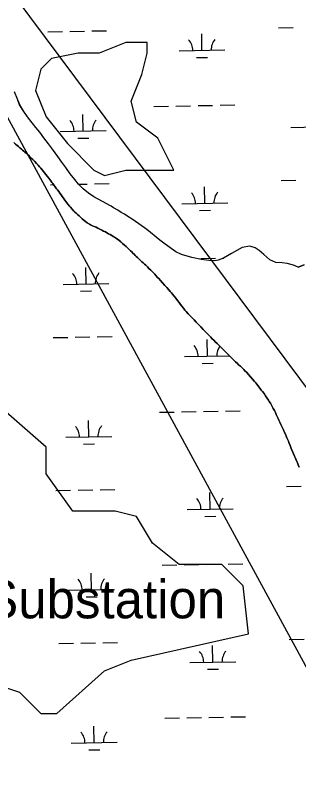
# Model space of a CAD drawing. Extents: x 3914892 to 3953151, y 242587 to 268572.
# Drawn here: x 3944480 to 3945097, y 251778 to 253443 of the extents above; entities that cross this region are included whole.
import ezdxf

# ---------------------------------------------------------------- set-up
doc = ezdxf.new("R2010")
doc.units = 0
for name, color, linetype in [('V-BLDG-IDEN', 7, 'Continuous'), ('V-SITE-VEGE', 7, 'Continuous'), ('V-TOPO-SHOR', 7, 'Continuous'), ('V-UTIL-LINE', 7, 'Continuous'), ('V-WETL-SWMP', 7, 'Continuous')]:
    doc.layers.add(name, color=color, linetype=linetype)

msp = doc.modelspace()

# ---------------------------------------------------------------- linework, layer by layer
at = {"layer": 'V-SITE-VEGE'}
msp.add_lwpolyline([(3944662.8, 253360.8), (3944616.5, 253360.8), (3944558.5, 253349.2), (3944535.4, 253326), (3944535.4, 253326), (3944523.8, 253279.7), (3944547, 253221.8), (3944593.3, 253163.8), (3944651.2, 253105.9), (3944674.4, 253094.3), (3944720.7, 253105.9), (3944825, 253105.9), (3944790.3, 253175.4), (3944743.9, 253210.2), (3944732.3, 253256.5), (3944755.5, 253314.4), (3944767.1, 253360.8), (3944767.1, 253383.9), (3944743.9, 253383.9), (3944720.7, 253383.9)], close=True, dxfattribs=at)
msp.add_lwpolyline([(3944419.5, 251993.7), (3944489, 251970.6), (3944535.4, 251924.2), (3944570.1, 251924.2), (3944674.4, 252016.9), (3944732.3, 252040.1), (3944987.2, 252098), (3944975.6, 252202.3), (3944929.3, 252248.6), (3944836.6, 252248.6), (3944778.7, 252294.9), (3944743.9, 252352.9), (3944697.6, 252364.5), (3944604.9, 252364.5), (3944547, 252445.5), (3944547, 252503.5), (3944454.3, 252584.6)], dxfattribs=at)
at = {"layer": 'V-TOPO-SHOR'}
for points in [[(3944766.6, 252976.8), (3944748.9, 252989.5), (3944741.9, 252994.5), (3944734.5, 252999.8), (3944725, 253005.7), (3944717.5, 253010.2), (3944710.3, 253014.4), (3944702.8, 253018.9), (3944693.8, 253024.5), (3944688.7, 253027.7), (3944686.9, 253028.7), (3944669.6, 253038.3), (3944660.6, 253042.8), (3944651.1, 253048.4), (3944639.5, 253055.8), (3944627.7, 253065.6), (3944617.7, 253075.6), (3944609.3, 253085.5), (3944599.4, 253098.4), (3944589.7, 253112), (3944581.5, 253123.5), (3944572.4, 253136.1), (3944561.2, 253151.6), (3944552, 253163.1), (3944542, 253176.5), (3944533.1, 253188.5), (3944524.4, 253199.3), (3944516.5, 253209.2), (3944506.8, 253222.1), (3944498.4, 253233.6), (3944489.5, 253248.5), (3944484.5, 253260.5), (3944478.5, 253276.4)], [(3944632.9, 252994.8), (3944630.2, 252996.9), (3944625.8, 253000.5), (3944622.1, 253003.7), (3944618.7, 253006.8), (3944615.6, 253009.7), (3944612.6, 253012.6), (3944609.8, 253015.1), (3944607.7, 253017.3), (3944603.8, 253021.3), (3944600, 253025.6), (3944597.8, 253028.1), (3944594.6, 253032.2), (3944592.3, 253035.4), (3944590.2, 253038.1), (3944588, 253041.1), (3944584.8, 253045.1), (3944582.1, 253048.7), (3944579.6, 253052.5), (3944577, 253056.3), (3944574.5, 253059.9), (3944571.8, 253063.3), (3944569.8, 253065.8), (3944567, 253069.8), (3944564.4, 253073), (3944561.6, 253076.8), (3944559.7, 253079.6), (3944557.3, 253083), (3944554.9, 253086.1), (3944553.1, 253088.9), (3944549.7, 253092.9), (3944546.7, 253096.4), (3944543.3, 253100.7), (3944541.4, 253103), (3944538.2, 253106.7), (3944535.4, 253110.4), (3944532.8, 253113.4), (3944529.5, 253117.1), (3944526.5, 253120.5), (3944522.3, 253125), (3944518.2, 253129), (3944514.9, 253132.4), (3944511.8, 253135.5), (3944509.5, 253137.8), (3944506.8, 253140.2), (3944503.5, 253143.2), (3944500.9, 253145.5), (3944498.5, 253147.6), (3944495.8, 253149.7), (3944493.4, 253151.8), (3944489.8, 253155), (3944487, 253157.5), (3944483.9, 253160.1), (3944480.6, 253162.9), (3944477.2, 253166.1)], [(3944969.8, 252679.6), (3944965.9, 252682.9), (3944963.4, 252685.3), (3944958.9, 252689.5), (3944955.2, 252693.3), (3944952.7, 252695.8), (3944948, 252700.4), (3944942.5, 252705.8), (3944940.2, 252707.9), (3944936.6, 252711.7), (3944933, 252715.2), (3944930.7, 252717.6), (3944928.6, 252720), (3944923.4, 252725), (3944919.2, 252729.2), (3944915.1, 252733), (3944912.6, 252735.6), (3944907.6, 252740.3), (3944905.4, 252742.6), (3944901.8, 252746.3), (3944899.5, 252748.5), (3944896, 252752.2), (3944891.8, 252756.5), (3944888.5, 252759.9), (3944883.5, 252765.2), (3944878.5, 252770.4), (3944876.3, 252772.5), (3944873.5, 252775.6), (3944869.1, 252780.4), (3944866.1, 252783.4), (3944864.1, 252785.7), (3944860.7, 252789.2), (3944858.6, 252791.3), (3944856.3, 252793.7), (3944851.7, 252799.1), (3944849.2, 252801.8), (3944845.9, 252806), (3944842.7, 252810.1), (3944839.6, 252814.1), (3944836.4, 252818.6), (3944832.9, 252823), (3944829.7, 252827.4), (3944825.9, 252832), (3944822, 252836.8), (3944820, 252839.2), (3944817.2, 252842.5), (3944814.3, 252845.6), (3944809.8, 252850.6), (3944805.2, 252855.6), (3944800.2, 252861.4), (3944795.8, 252866.5), (3944792.2, 252870.4), (3944789.6, 252873), (3944785.8, 252877.1), (3944783.4, 252879.6), (3944779.9, 252883.3), (3944777.7, 252885.5), (3944774.9, 252888.4), (3944770.8, 252892.5), (3944767.5, 252895.9), (3944763.8, 252899.5), (3944761.5, 252901.9), (3944758, 252904.5), (3944755.5, 252907), (3944752.8, 252909.7), (3944750.6, 252911.8), (3944748, 252914.1), (3944745.6, 252916.2), (3944743.2, 252918.5), (3944740.8, 252920.6), (3944738.4, 252923.3), (3944736, 252925.6), (3944733.4, 252928.3), (3944730.7, 252930.9), (3944728.6, 252933.1), (3944726.4, 252935.2), (3944724.2, 252937.5), (3944721.1, 252940.2), (3944717.9, 252942.9), (3944713.4, 252946.9), (3944709.5, 252950.2), (3944705, 252953.9), (3944700.2, 252957.2), (3944695.9, 252960.1), (3944693.3, 252961.7), (3944690.2, 252963.8), (3944686.5, 252966), (3944683, 252968), (3944679.5, 252970), (3944676, 252971.8), (3944672, 252973.6), (3944668.1, 252975.8), (3944663.7, 252977.8), (3944659.7, 252979.9), (3944655.7, 252981.9), (3944651.7, 252983.6), (3944647.8, 252985.4), (3944643.8, 252987.4), (3944641.3, 252989), (3944636.6, 252991.9), (3944632.9, 252994.8)], [(3945095.2, 252895.4), (3945085.4, 252899.7), (3945071.5, 252903.5), (3945060.9, 252904.9), (3945047.1, 252905.6), (3945034, 252910.8), (3945020.6, 252922.9), (3945010.9, 252931.3), (3945001.9, 252937.1), (3944990.5, 252940.6), (3944973.4, 252938.3), (3944950.4, 252924.8), (3944933.4, 252914.7), (3944921.4, 252910.4), (3944914.3, 252909.2), (3944901.1, 252909.4), (3944885.1, 252911.7), (3944864.4, 252916.1), (3944841.9, 252922.7), (3944829.5, 252928.5), (3944806.1, 252944.9), (3944794.6, 252954.2), (3944766.6, 252976.8)], [(3945095.2, 252895.4), (3945108.4, 252899.9)], [(3945097.8, 252460.4), (3945095.8, 252465), (3945093.9, 252469.5), (3945092.8, 252472.4), (3945090.7, 252477.4), (3945088.9, 252481.4), (3945087.7, 252484.3), (3945085.5, 252489.2), (3945083, 252494.6), (3945080.4, 252500.8), (3945077.9, 252507.5), (3945075.5, 252513.5), (3945074.2, 252516.6), (3945072.4, 252520.8), (3945071.2, 252523.7), (3945069.7, 252527.4), (3945068.4, 252530.2), (3945065.9, 252535.9), (3945063.4, 252541.7), (3945060.9, 252547.5), (3945058, 252553.3), (3945055.4, 252558.4), (3945053.6, 252562.4), (3945051.9, 252566.1), (3945049.9, 252570.2), (3945048, 252574.7), (3945045.9, 252579.4), (3945043.8, 252583.3), (3945041.2, 252587.9), (3945038.9, 252592.3), (3945036.8, 252596.4), (3945035.1, 252599.1), (3945032.7, 252603.3), (3945031, 252605.9), (3945027.6, 252611), (3945024.7, 252615.5), (3945021.3, 252620.2), (3945017.7, 252624.9), (3945015.4, 252627.8), (3945012.2, 252632.3), (3945007.7, 252637.9), (3945003.1, 252643.5), (3945000.6, 252646.8), (3944996.5, 252651.8), (3944991.9, 252656.9), (3944987.2, 252661.9), (3944983, 252666.5), (3944979.6, 252669.9), (3944977.5, 252672.4), (3944973.6, 252676.1), (3944969.8, 252679.6)]]:
    msp.add_lwpolyline(points, dxfattribs=at)
at = {"layer": 'V-UTIL-LINE'}
for points in [[(3937257.7, 266529.8), (3940896.3, 261259), (3942305.5, 257189.6), (3945242.9, 251786.9), (3947661.4, 248530.4)], [(3948169.1, 248539.5), (3943238, 255147.1), (3942719, 254629.2), (3942249.3, 255286), (3942181.9, 255241.1)]]:
    msp.add_lwpolyline(points, dxfattribs=at)
at = {"layer": 'V-WETL-SWMP'}
for p, q in [((3944646.6, 253408.9), (3944678.6, 253409.4)), ((3945052.5, 253416.1), (3945084.4, 253416.7)), ((3944550.6, 253407.2), (3944582.6, 253407.7)), ((3944598.6, 253408), (3944630.6, 253408.6)), ((3944886.2, 253366.7), (3944885.6, 253402.7)), ((3944836.3, 253365.8), (3944936.2, 253367.6)), ((3944874.5, 253351.1), (3944898.5, 253351.5)), ((3944484.5, 253260.5), (3944478.5, 253276.4)), ((3944489.6, 253248.5), (3944484.5, 253260.5)), ((3944498.4, 253233.6), (3944489.6, 253248.5)), ((3944781.6, 253244.8), (3944813.6, 253245.3)), ((3944829.6, 253245.6), (3944861.6, 253246.2)), ((3944877.6, 253246.5), (3944909.5, 253247.1)), ((3944925.5, 253247.3), (3944957.5, 253247.9)), ((3944506.8, 253222.1), (3944498.4, 253233.6)), ((3944627.9, 253191.3), (3944627.3, 253227.3)), ((3944516.5, 253209.2), (3944506.8, 253222.1)), ((3944524.4, 253199.3), (3944516.5, 253209.2)), ((3944533.1, 253188.5), (3944524.4, 253199.3)), ((3945079.7, 253199.3), (3945179.7, 253201.1)), ((3944542, 253176.5), (3944533.1, 253188.5)), ((3944552, 253163.1), (3944542, 253176.5)), ((3944577.9, 253190.4), (3944677.9, 253192.2)), ((3944616.2, 253175.6), (3944640.2, 253176)), ((3944477.2, 253166.1), (3944480.6, 253162.9)), ((3944480.6, 253162.9), (3944483.9, 253160.1)), ((3944483.9, 253160.1), (3944487, 253157.5)), ((3944561.2, 253151.6), (3944552, 253163.1)), ((3944487, 253157.5), (3944489.8, 253155)), ((3944489.8, 253155), (3944493.4, 253151.8)), ((3944493.4, 253151.8), (3944495.8, 253149.7)), ((3944495.8, 253149.7), (3944498.5, 253147.6)), ((3944498.5, 253147.6), (3944500.9, 253145.5)), ((3944500.9, 253145.5), (3944503.5, 253143.2)), ((3944503.5, 253143.2), (3944506.8, 253140.2)), ((3944572.4, 253136.1), (3944561.2, 253151.6)), ((3944506.8, 253140.2), (3944509.5, 253137.8)), ((3944509.5, 253137.8), (3944511.8, 253135.5)), ((3944511.8, 253135.5), (3944514.9, 253132.4)), ((3944514.9, 253132.4), (3944518.2, 253129)), ((3944518.2, 253129), (3944522.3, 253125)), ((3944581.5, 253123.5), (3944572.4, 253136.1)), ((3944522.3, 253125), (3944526.5, 253120.5)), ((3944526.5, 253120.5), (3944529.5, 253117.1)), ((3944529.5, 253117.1), (3944532.8, 253113.4)), ((3944532.8, 253113.4), (3944535.4, 253110.4)), ((3944535.4, 253110.4), (3944538.2, 253106.7)), ((3944589.7, 253112), (3944581.5, 253123.5)), ((3944599.4, 253098.4), (3944589.7, 253112)), ((3944538.2, 253106.7), (3944541.4, 253103)), ((3944541.4, 253103), (3944543.3, 253100.7)), ((3944543.3, 253100.7), (3944546.7, 253096.4)), ((3944546.7, 253096.4), (3944549.7, 253092.9)), ((3944549.7, 253092.9), (3944553.1, 253088.9)), ((3944609.3, 253085.5), (3944599.4, 253098.4)), ((3944553.1, 253088.9), (3944554.9, 253086.1)), ((3944554.9, 253086.1), (3944557.3, 253083)), ((3944557.3, 253083), (3944559.7, 253079.6)), ((3944559.7, 253079.6), (3944561.6, 253076.8)), ((3944561.6, 253076.8), (3944564.4, 253073)), ((3944617.7, 253075.6), (3944609.3, 253085.5)), ((3944617.7, 253075.6), (3944636.6, 253076)), ((3944652.6, 253076.3), (3944684.6, 253076.8)), ((3945058.4, 253083.5), (3945090.4, 253084.1)), ((3944556.6, 253074.5), (3944563.2, 253074.7)), ((3944564.4, 253073), (3944567, 253069.8)), ((3944567, 253069.8), (3944569.8, 253065.8)), ((3944569.8, 253065.8), (3944571.8, 253063.3)), ((3944571.8, 253063.3), (3944574.5, 253059.9)), ((3944574.5, 253059.9), (3944577, 253056.3)), ((3944627.7, 253065.6), (3944617.7, 253075.6)), ((3944639.5, 253055.8), (3944627.7, 253065.6)), ((3944892.2, 253034.1), (3944891.6, 253070.1)), ((3944577, 253056.3), (3944579.6, 253052.5)), ((3944579.6, 253052.5), (3944582.1, 253048.7)), ((3944582.1, 253048.7), (3944584.8, 253045.1)), ((3944584.8, 253045.1), (3944588, 253041.1)), ((3944651.1, 253048.4), (3944639.5, 253055.8)), ((3944660.6, 253042.8), (3944651.1, 253048.4)), ((3944669.6, 253038.3), (3944660.6, 253042.8)), ((3944588, 253041.1), (3944590.2, 253038.1)), ((3944590.2, 253038.1), (3944592.3, 253035.4)), ((3944592.3, 253035.4), (3944594.6, 253032.2)), ((3944594.6, 253032.2), (3944597.8, 253028.1)), ((3944597.8, 253028.1), (3944600, 253025.6)), ((3944686.9, 253028.7), (3944669.6, 253038.3)), ((3944688.7, 253027.7), (3944686.9, 253028.7)), ((3944693.8, 253024.5), (3944688.7, 253027.7)), ((3944842.2, 253033.2), (3944942.2, 253035)), ((3944600, 253025.6), (3944603.8, 253021.3)), ((3944603.8, 253021.3), (3944607.7, 253017.3)), ((3944607.7, 253017.3), (3944609.8, 253015.1)), ((3944609.8, 253015.1), (3944612.6, 253012.6)), ((3944612.6, 253012.6), (3944615.6, 253009.7)), ((3944615.6, 253009.7), (3944618.7, 253006.8)), ((3944702.8, 253018.9), (3944693.8, 253024.5)), ((3944710.3, 253014.4), (3944702.8, 253018.9)), ((3944717.5, 253010.2), (3944710.3, 253014.4)), ((3944725, 253005.7), (3944717.5, 253010.2)), ((3944880.5, 253018.5), (3944904.5, 253018.9)), ((3944618.7, 253006.8), (3944622.1, 253003.7)), ((3944622.1, 253003.7), (3944625.8, 253000.5)), ((3944625.8, 253000.5), (3944630.2, 252996.9)), ((3944630.2, 252996.9), (3944632.9, 252994.8)), ((3944632.9, 252994.8), (3944636.6, 252991.9)), ((3944734.5, 252999.8), (3944725, 253005.7)), ((3944741.9, 252994.5), (3944734.5, 252999.8)), ((3944748.9, 252989.5), (3944741.9, 252994.5)), ((3944636.6, 252991.9), (3944641.3, 252989)), ((3944641.3, 252989), (3944643.8, 252987.4)), ((3944643.8, 252987.4), (3944647.8, 252985.4)), ((3944647.8, 252985.4), (3944651.7, 252983.6)), ((3944651.7, 252983.6), (3944655.7, 252981.9)), ((3944655.7, 252981.9), (3944659.7, 252979.9)), ((3944659.7, 252979.9), (3944663.7, 252977.8)), ((3944663.7, 252977.8), (3944668.1, 252975.8)), ((3944766.6, 252976.8), (3944748.9, 252989.5)), ((3944794.6, 252954.2), (3944766.6, 252976.8)), ((3944668.1, 252975.8), (3944672, 252973.6)), ((3944672, 252973.6), (3944676, 252971.8)), ((3944676, 252971.8), (3944679.5, 252970)), ((3944679.5, 252970), (3944683, 252968)), ((3944683, 252968), (3944686.5, 252966)), ((3944686.5, 252966), (3944690.2, 252963.8)), ((3944690.2, 252963.8), (3944693.3, 252961.7)), ((3944693.3, 252961.7), (3944695.9, 252960.1)), ((3944695.9, 252960.1), (3944700.2, 252957.2)), ((3944700.2, 252957.2), (3944705, 252953.9)), ((3944705, 252953.9), (3944709.5, 252950.2)), ((3944709.5, 252950.2), (3944713.4, 252946.9)), ((3944713.4, 252946.9), (3944717.9, 252942.9)), ((3944717.9, 252942.9), (3944721.1, 252940.2)), ((3944806.1, 252944.9), (3944794.6, 252954.2)), ((3944829.5, 252928.5), (3944806.1, 252944.9)), ((3944721.1, 252940.2), (3944724.2, 252937.5)), ((3944724.2, 252937.5), (3944726.4, 252935.2)), ((3944726.4, 252935.2), (3944728.6, 252933.1)), ((3944728.6, 252933.1), (3944730.7, 252930.9)), ((3944730.7, 252930.9), (3944733.4, 252928.3)), ((3944733.4, 252928.3), (3944736, 252925.6)), ((3944841.9, 252922.7), (3944829.5, 252928.5)), ((3944973.4, 252938.3), (3944950.4, 252924.8)), ((3944990.5, 252940.6), (3944973.4, 252938.3)), ((3945001.9, 252937.1), (3944990.5, 252940.6)), ((3945010.9, 252931.3), (3945001.9, 252937.1)), ((3945020.6, 252922.9), (3945010.9, 252931.3)), ((3944736, 252925.6), (3944738.4, 252923.3)), ((3944738.4, 252923.3), (3944740.9, 252920.6)), ((3944740.9, 252920.6), (3944743.2, 252918.5)), ((3944743.2, 252918.5), (3944745.6, 252916.2)), ((3944745.6, 252916.2), (3944748, 252914.1)), ((3944748, 252914.1), (3944750.6, 252911.8)), ((3944750.6, 252911.8), (3944752.8, 252909.7)), ((3944752.8, 252909.7), (3944755.5, 252907)), ((3944864.4, 252916.1), (3944841.9, 252922.7)), ((3944885.1, 252911.7), (3944864.4, 252916.1)), ((3944883.5, 252913.9), (3944915.5, 252914.4)), ((3944901.1, 252909.4), (3944885.1, 252911.7)), ((3944914.3, 252909.2), (3944901.1, 252909.4)), ((3944921.4, 252910.4), (3944914.3, 252909.2)), ((3944933.4, 252914.7), (3944921.4, 252910.4)), ((3944931.5, 252914.7), (3944933.5, 252914.8)), ((3944950.4, 252924.8), (3944933.4, 252914.7)), ((3945034, 252910.8), (3945020.6, 252922.9)), ((3945047.1, 252905.6), (3945034, 252910.8)), ((3944633.9, 252858.6), (3944633.2, 252894.6)), ((3944755.5, 252907), (3944758, 252904.5)), ((3944758, 252904.5), (3944761.5, 252901.9)), ((3944761.5, 252901.9), (3944763.8, 252899.4)), ((3944763.8, 252899.4), (3944767.5, 252895.9)), ((3944767.5, 252895.9), (3944770.8, 252892.5)), ((3945060.9, 252904.9), (3945047.1, 252905.6)), ((3945071.5, 252903.5), (3945060.9, 252904.9)), ((3945085.4, 252899.7), (3945071.5, 252903.5)), ((3945095.2, 252895.4), (3945085.4, 252899.7)), ((3945108.4, 252899.9), (3945095.2, 252895.4)), ((3944770.8, 252892.5), (3944774.9, 252888.4)), ((3944774.9, 252888.4), (3944777.7, 252885.5)), ((3944777.7, 252885.5), (3944779.9, 252883.3)), ((3944779.9, 252883.3), (3944783.4, 252879.6)), ((3944783.4, 252879.6), (3944785.8, 252877.1)), ((3944785.8, 252877.1), (3944789.6, 252873)), ((3944583.9, 252857.7), (3944683.9, 252859.5)), ((3944789.6, 252873), (3944792.2, 252870.4)), ((3944792.2, 252870.4), (3944795.8, 252866.5)), ((3944795.8, 252866.5), (3944800.2, 252861.4)), ((3944800.2, 252861.4), (3944805.2, 252855.6)), ((3944622.1, 252843), (3944646.1, 252843.4)), ((3944805.2, 252855.6), (3944809.8, 252850.6)), ((3944809.8, 252850.6), (3944814.3, 252845.6)), ((3944814.3, 252845.6), (3944817.2, 252842.5)), ((3944817.2, 252842.5), (3944820, 252839.2)), ((3944820, 252839.2), (3944822, 252836.8)), ((3944822, 252836.8), (3944825.9, 252832)), ((3944825.9, 252832), (3944829.7, 252827.4)), ((3944829.7, 252827.4), (3944832.9, 252823)), ((3944832.9, 252823), (3944836.4, 252818.6)), ((3944836.4, 252818.6), (3944839.6, 252814.1)), ((3944839.6, 252814.1), (3944842.7, 252810.1)), ((3944842.7, 252810.1), (3944845.9, 252806)), ((3944845.9, 252806), (3944849.2, 252801.8)), ((3944849.2, 252801.8), (3944851.7, 252799.1)), ((3944851.7, 252799.1), (3944856.3, 252793.7)), ((3944856.3, 252793.7), (3944858.6, 252791.3)), ((3944858.6, 252791.3), (3944860.7, 252789.2)), ((3944860.7, 252789.2), (3944864.1, 252785.7)), ((3944864.1, 252785.7), (3944866.1, 252783.4)), ((3944866.1, 252783.4), (3944869.1, 252780.4)), ((3944869.1, 252780.4), (3944873.5, 252775.6)), ((3944873.5, 252775.6), (3944876.3, 252772.5)), ((3944876.3, 252772.5), (3944878.5, 252770.4)), ((3944878.5, 252770.4), (3944883.5, 252765.2)), ((3944883.5, 252765.2), (3944888.5, 252759.9)), ((3944888.5, 252759.9), (3944891.8, 252756.5)), ((3944610.5, 252742.8), (3944642.5, 252743.3)), ((3944658.5, 252743.6), (3944690.5, 252744.2)), ((3944891.8, 252756.5), (3944896, 252752.2)), ((3944896, 252752.2), (3944899.5, 252748.5)), ((3944899.5, 252748.5), (3944901.8, 252746.3)), ((3944901.8, 252746.3), (3944905.4, 252742.6)), ((3944562.5, 252741.9), (3944594.5, 252742.5)), ((3944898.1, 252701.5), (3944897.5, 252737.5)), ((3944905.4, 252742.6), (3944907.6, 252740.3)), ((3944907.6, 252740.3), (3944912.6, 252735.6)), ((3944912.6, 252735.6), (3944915.1, 252733)), ((3944915.1, 252733), (3944919.2, 252729.2)), ((3944919.2, 252729.2), (3944923.4, 252725)), ((3944923.4, 252725), (3944928.6, 252720)), ((3944928.6, 252720), (3944930.7, 252717.6)), ((3944930.7, 252717.6), (3944933, 252715.2)), ((3944933, 252715.2), (3944936.6, 252711.7)), ((3944936.6, 252711.7), (3944940.2, 252707.9)), ((3944848.2, 252700.6), (3944946, 252702.3)), ((3944940.2, 252707.9), (3944942.5, 252705.8)), ((3944942.5, 252705.8), (3944948, 252700.4)), ((3944948, 252700.4), (3944952.7, 252695.8)), ((3944952.7, 252695.8), (3944955.2, 252693.3)), ((3944955.2, 252693.3), (3944958.9, 252689.5)), ((3944886.4, 252685.8), (3944910.4, 252686.3)), ((3944958.9, 252689.5), (3944963.4, 252685.3)), ((3944963.4, 252685.3), (3944965.9, 252682.9)), ((3944965.9, 252682.9), (3944969.8, 252679.6)), ((3944969.8, 252679.6), (3944973.6, 252676.1)), ((3944973.6, 252676.1), (3944977.5, 252672.4)), ((3944977.5, 252672.4), (3944979.6, 252669.9)), ((3944979.6, 252669.9), (3944983, 252666.5)), ((3944983, 252666.5), (3944987.2, 252661.9)), ((3944987.2, 252661.9), (3944991.9, 252656.9)), ((3944991.9, 252656.9), (3944996.5, 252651.8)), ((3944996.5, 252651.8), (3945000.6, 252646.8)), ((3945000.6, 252646.8), (3945003.1, 252643.5)), ((3945003.1, 252643.5), (3945007.7, 252637.9)), ((3945007.7, 252637.9), (3945012.2, 252632.3)), ((3945012.2, 252632.3), (3945015.4, 252627.8)), ((3945015.4, 252627.8), (3945017.7, 252624.9)), ((3945017.7, 252624.9), (3945021.3, 252620.2)), ((3945021.3, 252620.2), (3945024.7, 252615.5)), ((3945024.7, 252615.5), (3945027.6, 252611)), ((3945027.6, 252611), (3945031, 252605.9)), ((3945031, 252605.9), (3945032.7, 252603.3)), ((3945032.7, 252603.3), (3945035.1, 252599.1)), ((3945035.1, 252599.1), (3945036.8, 252596.4)), ((3945036.8, 252596.4), (3945038.9, 252592.3)), ((3944793.5, 252579.5), (3944825.5, 252580.1)), ((3944841.5, 252580.4), (3944873.5, 252580.9)), ((3944889.5, 252581.2), (3944921.4, 252581.8)), ((3944937.4, 252582.1), (3944969.4, 252582.7)), ((3945038.9, 252592.3), (3945041.2, 252587.9)), ((3945041.2, 252587.9), (3945043.8, 252583.3)), ((3945043.8, 252583.3), (3945045.9, 252579.4)), ((3945045.9, 252579.4), (3945048, 252574.7)), ((3944639.8, 252526), (3944639.2, 252562)), ((3945048, 252574.7), (3945049.9, 252570.2)), ((3945049.9, 252570.2), (3945051.9, 252566.1)), ((3945051.9, 252566.1), (3945053.6, 252562.4)), ((3945053.6, 252562.4), (3945055.4, 252558.4)), ((3945055.4, 252558.4), (3945058, 252553.3)), ((3945058, 252553.3), (3945060.9, 252547.5)), ((3945060.9, 252547.5), (3945063.4, 252541.7)), ((3944589.8, 252525.1), (3944689.8, 252526.9)), ((3945063.4, 252541.7), (3945065.9, 252535.9)), ((3945065.9, 252535.9), (3945068.4, 252530.2)), ((3945068.4, 252530.2), (3945069.7, 252527.4)), ((3945069.7, 252527.4), (3945071.2, 252523.7)), ((3944628.1, 252510.4), (3944652.1, 252510.8)), ((3945071.2, 252523.7), (3945072.5, 252520.8)), ((3945072.5, 252520.8), (3945074.2, 252516.6)), ((3945074.2, 252516.6), (3945075.5, 252513.5)), ((3945075.5, 252513.5), (3945077.8, 252507.5)), ((3945077.8, 252507.5), (3945080.4, 252500.8)), ((3945080.4, 252500.8), (3945083, 252494.6)), ((3945083, 252494.6), (3945085.5, 252489.2)), ((3945085.5, 252489.2), (3945087.7, 252484.3)), ((3945087.7, 252484.3), (3945088.9, 252481.4)), ((3945088.9, 252481.4), (3945090.7, 252477.4)), ((3945090.7, 252477.4), (3945092.8, 252472.4)), ((3945092.8, 252472.4), (3945093.9, 252469.5)), ((3945093.9, 252469.5), (3945095.8, 252465)), ((3945095.8, 252465), (3945097.8, 252460.4)), ((3944568.5, 252409.3), (3944600.5, 252409.9)), ((3944616.5, 252410.2), (3944648.5, 252410.7)), ((3944664.5, 252411), (3944696.5, 252411.6)), ((3945070.3, 252418.3), (3945102.3, 252418.8)), ((3944904.1, 252368.9), (3944903.5, 252404.9)), ((3944854.1, 252368), (3944954.1, 252369.8)), ((3944892.4, 252353.2), (3944916.4, 252353.6)), ((3944799.4, 252246.9), (3944831.4, 252247.5)), ((3944847.4, 252247.8), (3944879.4, 252248.3)), ((3944895.4, 252248.6), (3944927.4, 252249.2)), ((3944943.4, 252249.5), (3944975.4, 252250)), ((3944645.8, 252193.4), (3944645.1, 252229.4)), ((3944595.8, 252192.5), (3944695.8, 252194.3)), ((3944634, 252177.8), (3944658, 252178.2)), ((3944574.4, 252076.7), (3944606.4, 252077.2)), ((3944622.4, 252077.5), (3944654.4, 252078.1)), ((3944670.4, 252078.4), (3944702.4, 252079)), ((3945076.3, 252085.6), (3945108.3, 252086.2)), ((3944910, 252036.2), (3944909.4, 252072.2)), ((3944860.1, 252035.3), (3944960, 252037.1)), ((3944898.3, 252020.6), (3944922.3, 252021)), ((3944805.4, 251914.3), (3944837.4, 251914.8)), ((3944853.4, 251915.1), (3944885.4, 251915.7)), ((3944901.4, 251916), (3944933.4, 251916.6)), ((3944949.3, 251916.9), (3944981.3, 251917.4)), ((3944651.7, 251860.8), (3944651.1, 251896.8)), ((3944601.7, 251859.9), (3944701.7, 251861.7)), ((3944640, 251845.1), (3944664, 251845.6))]:
    msp.add_line(p, q, dxfattribs=at)
for centre, start, end in [((3944831, 253366.2), 0.2532, 41.7968), ((3944941.5, 253368.2), 140.2532, 181.7968), ((3944572.7, 253190.7), 0.2532, 41.7968), ((3944683.1, 253192.7), 140.2532, 181.7968), ((3944837, 253033.6), 0.2532, 41.7968), ((3944947.4, 253035.6), 140.2532, 181.7968), ((3944578.6, 252858.1), 0.2532, 41.7968), ((3944689.1, 252860.1), 140.2532, 181.7968), ((3944842.9, 252701), 0.2532, 41.7968), ((3944953.4, 252702.9), 144.1009, 181.7968), ((3944584.6, 252525.5), 0.2532, 41.7968), ((3944695, 252527.5), 140.2532, 181.7968), ((3944848.9, 252368.3), 0.2532, 41.7968), ((3944959.3, 252370.3), 140.2532, 181.7968), ((3944590.5, 252192.9), 0.2532, 41.7968), ((3944701, 252194.9), 140.2532, 181.7968), ((3944854.8, 252035.7), 0.2532, 41.7968), ((3944965.3, 252037.7), 140.2532, 181.7968), ((3944596.5, 251860.3), 0.2532, 41.7968), ((3944706.9, 251862.2), 140.2532, 181.7968)]:
    msp.add_arc(centre, 35.2, start, end, dxfattribs=at)

# ---------------------------------------------------------------- texts
at = {"layer": 'V-BLDG-IDEN'}
msp.add_text('Substation', height=83, dxfattribs=at).set_placement((3944412.4, 252131.4))

doc.saveas('drawing.dxf')
